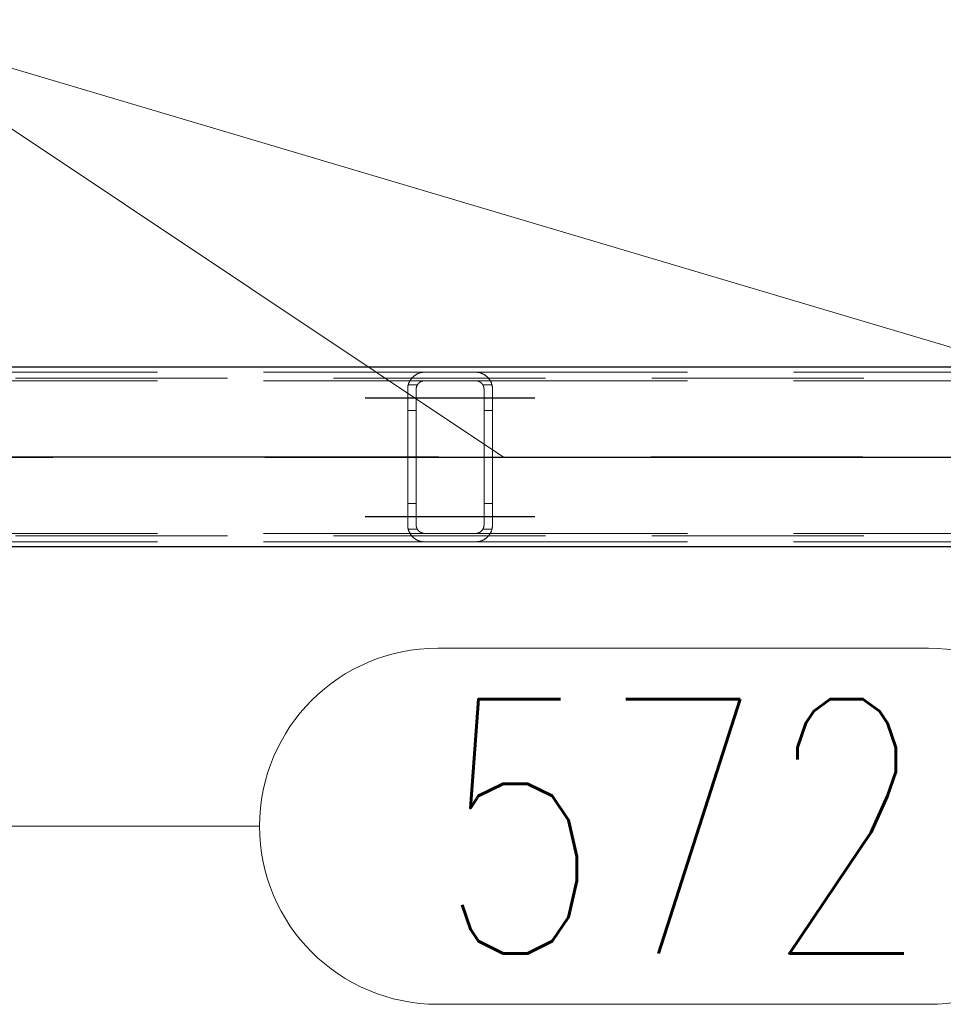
# Model space of a CAD drawing. Header units: millimetres. Extents: x -851 to 2, y 9346 to 10016.
# Tile 326 of 505: x -310 to -299, y 9387 to 9399. Entities that reach past the tile are written whole.
import ezdxf

# ---------------------------------------------------------------- set-up
doc = ezdxf.new("R2010")
doc.units = ezdxf.units.MM
doc.header["$LTSCALE"] = 10
doc.linetypes.add('HIDDEN', pattern=[0.375, 0.25, -0.125])
doc.linetypes.add('MITTE', pattern=[2, 1.25, -0.25, 0.25, -0.25])
for name, color, linetype, lineweight in [('PS_Hidden', 2, 'HIDDEN', 9), ('PS_Pos', 1, 'Continuous', 15), ('PS_Shape', 161, 'Continuous', 30), ('PS_SOLID', 7, 'Continuous', 30)]:
    doc.layers.add(name, color=color, linetype=linetype, lineweight=lineweight)
doc.layers.add('PS_Mid', color=5, linetype='MITTE')
doc.styles.add('simplex', font='simplex.shx', dxfattribs={"width": 0.75})

# ---------------------------------------------------------------- blocks, each defined once
blk = doc.blocks.new('*X976')
at = {"layer": 'PS_Hidden', "color": 2, "linetype": 'HIDDEN'}
for p, q in [((-187.116, 9394.594), (-423.956, 9394.594)), ((-314.192, 9394.664), (-304.792, 9394.664)), ((-314.192, 9394.564), (-304.792, 9394.564)), ((-304.974, 9394.547), (-304.972, 9394.551)), ((-304.972, 9394.551), (-304.97, 9394.555)), ((-304.97, 9394.555), (-304.968, 9394.559)), ((-304.968, 9394.559), (-304.966, 9394.563)), ((-304.966, 9394.563), (-304.963, 9394.567)), ((-304.963, 9394.567), (-304.961, 9394.571)), ((-304.961, 9394.571), (-304.958, 9394.575)), ((-304.958, 9394.575), (-304.956, 9394.579)), ((-304.956, 9394.579), (-304.953, 9394.582)), ((-304.953, 9394.582), (-304.95, 9394.586)), ((-304.95, 9394.586), (-304.948, 9394.59)), ((-304.948, 9394.59), (-304.945, 9394.593)), ((-304.945, 9394.593), (-304.942, 9394.596)), ((-304.942, 9394.596), (-304.939, 9394.6)), ((-304.939, 9394.6), (-304.936, 9394.603)), ((-304.936, 9394.603), (-304.933, 9394.606)), ((-304.933, 9394.606), (-304.929, 9394.609)), ((-304.929, 9394.609), (-304.926, 9394.612)), ((-304.926, 9394.612), (-304.923, 9394.615)), ((-304.923, 9394.615), (-304.92, 9394.618)), ((-304.92, 9394.618), (-304.916, 9394.621)), ((-304.916, 9394.621), (-304.913, 9394.623)), ((-304.913, 9394.623), (-304.909, 9394.626)), ((-304.909, 9394.626), (-304.905, 9394.629)), ((-304.905, 9394.629), (-304.901, 9394.631)), ((-304.901, 9394.631), (-304.897, 9394.634)), ((-304.897, 9394.634), (-304.893, 9394.637)), ((-304.893, 9394.637), (-304.888, 9394.639)), ((-304.888, 9394.639), (-304.883, 9394.642)), ((-304.883, 9394.642), (-304.879, 9394.644)), ((-304.879, 9394.644), (-304.874, 9394.646)), ((-304.874, 9394.646), (-304.869, 9394.648)), ((-304.869, 9394.648), (-304.864, 9394.65)), ((-304.864, 9394.65), (-304.858, 9394.652)), ((-304.858, 9394.652), (-304.853, 9394.654)), ((-304.853, 9394.654), (-304.847, 9394.656)), ((-304.847, 9394.656), (-304.842, 9394.657)), ((-304.844, 9394.549), (-304.847, 9394.548)), ((-304.842, 9394.55), (-304.844, 9394.549)), ((-304.842, 9394.657), (-304.835, 9394.659)), ((-304.84, 9394.552), (-304.842, 9394.55)), ((-304.837, 9394.553), (-304.84, 9394.552)), ((-304.835, 9394.554), (-304.837, 9394.553)), ((-304.835, 9394.659), (-304.829, 9394.66)), ((-304.832, 9394.555), (-304.835, 9394.554)), ((-304.829, 9394.557), (-304.832, 9394.555)), ((-304.829, 9394.66), (-304.822, 9394.661)), ((-304.827, 9394.558), (-304.829, 9394.557)), ((-304.824, 9394.559), (-304.827, 9394.558)), ((-304.821, 9394.559), (-304.824, 9394.559)), ((-304.822, 9394.661), (-304.815, 9394.662)), ((-304.818, 9394.56), (-304.821, 9394.559)), ((-304.815, 9394.561), (-304.818, 9394.56)), ((-304.815, 9394.662), (-304.807, 9394.663)), ((-304.812, 9394.562), (-304.815, 9394.561)), ((-304.809, 9394.562), (-304.812, 9394.562)), ((-304.806, 9394.563), (-304.809, 9394.562)), ((-304.807, 9394.663), (-304.8, 9394.663)), ((-304.802, 9394.563), (-304.806, 9394.563)), ((-304.799, 9394.563), (-304.802, 9394.563)), ((-304.8, 9394.663), (-304.792, 9394.664)), ((-304.796, 9394.564), (-304.799, 9394.563)), ((-304.792, 9394.564), (-304.796, 9394.564)), ((-304.792, 9394.664), (-304.192, 9394.664)), ((-304.192, 9394.564), (-304.792, 9394.564)), ((-304.192, 9394.664), (-294.792, 9394.664)), ((-304.192, 9394.664), (-304.185, 9394.663)), ((-304.192, 9394.564), (-294.792, 9394.564)), ((-304.189, 9394.564), (-304.192, 9394.564)), ((-304.186, 9394.563), (-304.189, 9394.564)), ((-304.183, 9394.563), (-304.186, 9394.563)), ((-304.185, 9394.663), (-304.178, 9394.663)), ((-304.179, 9394.563), (-304.183, 9394.563)), ((-304.176, 9394.562), (-304.179, 9394.563)), ((-304.178, 9394.663), (-304.171, 9394.662)), ((-304.173, 9394.562), (-304.176, 9394.562)), ((-304.169, 9394.561), (-304.173, 9394.562)), ((-304.171, 9394.662), (-304.164, 9394.661)), ((-304.166, 9394.56), (-304.169, 9394.561)), ((-304.163, 9394.559), (-304.166, 9394.56)), ((-304.164, 9394.661), (-304.157, 9394.66)), ((-304.16, 9394.558), (-304.163, 9394.559)), ((-304.157, 9394.557), (-304.16, 9394.558)), ((-304.157, 9394.66), (-304.15, 9394.659)), ((-304.155, 9394.556), (-304.157, 9394.557)), ((-304.152, 9394.555), (-304.155, 9394.556)), ((-304.149, 9394.554), (-304.152, 9394.555)), ((-304.15, 9394.659), (-304.143, 9394.657)), ((-304.147, 9394.553), (-304.149, 9394.554)), ((-304.144, 9394.551), (-304.147, 9394.553)), ((-304.142, 9394.55), (-304.144, 9394.551)), ((-304.143, 9394.657), (-304.137, 9394.656)), ((-304.139, 9394.548), (-304.142, 9394.55)), ((-304.137, 9394.656), (-304.131, 9394.654)), ((-304.131, 9394.654), (-304.126, 9394.652)), ((-304.126, 9394.652), (-304.121, 9394.65)), ((-304.121, 9394.65), (-304.116, 9394.648)), ((-304.116, 9394.648), (-304.111, 9394.646)), ((-304.111, 9394.646), (-304.106, 9394.644)), ((-304.106, 9394.644), (-304.101, 9394.641)), ((-304.101, 9394.641), (-304.096, 9394.639)), ((-304.096, 9394.639), (-304.092, 9394.636)), ((-304.092, 9394.636), (-304.087, 9394.634)), ((-304.087, 9394.634), (-304.083, 9394.631)), ((-304.083, 9394.631), (-304.079, 9394.628)), ((-304.079, 9394.628), (-304.075, 9394.625)), ((-304.075, 9394.625), (-304.071, 9394.622)), ((-304.071, 9394.622), (-304.067, 9394.619)), ((-304.067, 9394.619), (-304.063, 9394.616)), ((-304.063, 9394.616), (-304.06, 9394.613)), ((-304.06, 9394.613), (-304.056, 9394.61)), ((-304.056, 9394.61), (-304.053, 9394.607)), ((-304.053, 9394.607), (-304.05, 9394.604)), ((-304.05, 9394.604), (-304.047, 9394.601)), ((-304.047, 9394.601), (-304.044, 9394.598)), ((-304.044, 9394.598), (-304.041, 9394.595)), ((-304.041, 9394.595), (-304.038, 9394.591)), ((-304.038, 9394.591), (-304.036, 9394.588)), ((-304.036, 9394.588), (-304.033, 9394.584)), ((-304.033, 9394.584), (-304.03, 9394.581)), ((-304.03, 9394.581), (-304.028, 9394.577)), ((-304.028, 9394.577), (-304.025, 9394.573)), ((-304.025, 9394.573), (-304.023, 9394.569)), ((-304.023, 9394.569), (-304.02, 9394.566)), ((-304.02, 9394.566), (-304.018, 9394.562)), ((-304.018, 9394.562), (-304.016, 9394.558)), ((-304.016, 9394.558), (-304.014, 9394.554)), ((-304.014, 9394.554), (-304.012, 9394.549)), ((-304.012, 9394.549), (-304.01, 9394.545)), ((-304.992, 9394.478), (-304.991, 9394.483)), ((-304.992, 9394.473), (-304.992, 9394.478)), ((-304.992, 9394.468), (-304.992, 9394.473)), ((-304.992, 9394.464), (-304.992, 9394.468)), ((-304.992, 9392.864), (-304.992, 9394.464)), ((-304.991, 9394.488), (-304.99, 9394.493)), ((-304.991, 9394.483), (-304.991, 9394.488)), ((-304.99, 9394.493), (-304.989, 9394.497)), ((-304.989, 9394.502), (-304.988, 9394.507)), ((-304.989, 9394.497), (-304.989, 9394.502)), ((-304.988, 9394.507), (-304.987, 9394.511)), ((-304.987, 9394.511), (-304.985, 9394.516)), ((-304.879, 9394.514), (-304.986, 9394.514)), ((-304.985, 9394.516), (-304.984, 9394.521)), ((-304.984, 9394.521), (-304.983, 9394.525)), ((-304.983, 9394.525), (-304.981, 9394.53)), ((-304.981, 9394.53), (-304.98, 9394.534)), ((-304.98, 9394.534), (-304.978, 9394.538)), ((-304.978, 9394.538), (-304.976, 9394.543)), ((-304.976, 9394.543), (-304.974, 9394.547)), ((-304.891, 9394.477), (-304.892, 9394.475)), ((-304.892, 9394.475), (-304.892, 9394.472)), ((-304.892, 9394.472), (-304.892, 9394.47)), ((-304.892, 9394.47), (-304.892, 9394.468)), ((-304.892, 9394.468), (-304.892, 9394.466)), ((-304.892, 9394.466), (-304.892, 9394.464)), ((-304.892, 9394.464), (-304.892, 9394.464)), ((-304.892, 9394.464), (-304.892, 9392.864)), ((-304.89, 9394.484), (-304.891, 9394.481)), ((-304.891, 9394.481), (-304.891, 9394.479)), ((-304.891, 9394.479), (-304.891, 9394.477)), ((-304.889, 9394.488), (-304.89, 9394.486)), ((-304.89, 9394.486), (-304.89, 9394.484)), ((-304.888, 9394.492), (-304.889, 9394.49)), ((-304.889, 9394.49), (-304.889, 9394.488)), ((-304.887, 9394.495), (-304.888, 9394.492)), ((-304.886, 9394.499), (-304.887, 9394.497)), ((-304.887, 9394.497), (-304.887, 9394.495)), ((-304.885, 9394.501), (-304.886, 9394.499)), ((-304.884, 9394.503), (-304.885, 9394.501)), ((-304.883, 9394.505), (-304.884, 9394.503)), ((-304.882, 9394.507), (-304.883, 9394.505)), ((-304.881, 9394.509), (-304.882, 9394.507)), ((-304.88, 9394.511), (-304.881, 9394.509)), ((-304.879, 9394.513), (-304.88, 9394.511)), ((-304.878, 9394.515), (-304.879, 9394.513)), ((-304.877, 9394.517), (-304.878, 9394.515)), ((-304.875, 9394.519), (-304.877, 9394.517)), ((-304.874, 9394.521), (-304.875, 9394.519)), ((-304.873, 9394.523), (-304.874, 9394.521)), ((-304.871, 9394.525), (-304.873, 9394.523)), ((-304.87, 9394.527), (-304.871, 9394.525)), ((-304.868, 9394.529), (-304.87, 9394.527)), ((-304.867, 9394.53), (-304.868, 9394.529)), ((-304.865, 9394.532), (-304.867, 9394.53)), ((-304.864, 9394.534), (-304.865, 9394.532)), ((-304.862, 9394.535), (-304.864, 9394.534)), ((-304.86, 9394.537), (-304.862, 9394.535)), ((-304.858, 9394.539), (-304.86, 9394.537)), ((-304.857, 9394.54), (-304.858, 9394.539)), ((-304.855, 9394.542), (-304.857, 9394.54)), ((-304.853, 9394.543), (-304.855, 9394.542)), ((-304.851, 9394.545), (-304.853, 9394.543)), ((-304.849, 9394.546), (-304.851, 9394.545)), ((-304.847, 9394.548), (-304.849, 9394.546)), ((-304.137, 9394.547), (-304.139, 9394.548)), ((-304.135, 9394.545), (-304.137, 9394.547)), ((-304.133, 9394.544), (-304.135, 9394.545)), ((-304.131, 9394.542), (-304.133, 9394.544)), ((-304.129, 9394.54), (-304.131, 9394.542)), ((-304.127, 9394.539), (-304.129, 9394.54)), ((-304.125, 9394.537), (-304.127, 9394.539)), ((-304.123, 9394.536), (-304.125, 9394.537)), ((-304.121, 9394.534), (-304.123, 9394.536)), ((-304.12, 9394.532), (-304.121, 9394.534)), ((-304.118, 9394.531), (-304.12, 9394.532)), ((-304.117, 9394.529), (-304.118, 9394.531)), ((-304.115, 9394.527), (-304.117, 9394.529)), ((-304.114, 9394.525), (-304.115, 9394.527)), ((-304.112, 9394.524), (-304.114, 9394.525)), ((-304.111, 9394.522), (-304.112, 9394.524)), ((-304.11, 9394.52), (-304.111, 9394.522)), ((-304.108, 9394.518), (-304.11, 9394.52)), ((-304.107, 9394.516), (-304.108, 9394.518)), ((-304.106, 9394.514), (-304.107, 9394.516)), ((-304.105, 9394.512), (-304.106, 9394.514)), ((-303.999, 9394.514), (-304.106, 9394.514)), ((-304.104, 9394.51), (-304.105, 9394.512)), ((-304.103, 9394.508), (-304.104, 9394.51)), ((-304.102, 9394.506), (-304.103, 9394.508)), ((-304.101, 9394.504), (-304.102, 9394.506)), ((-304.1, 9394.502), (-304.101, 9394.504)), ((-304.099, 9394.5), (-304.1, 9394.502)), ((-304.098, 9394.498), (-304.099, 9394.5)), ((-304.098, 9394.496), (-304.098, 9394.498)), ((-304.097, 9394.493), (-304.098, 9394.496)), ((-304.096, 9394.491), (-304.097, 9394.493)), ((-304.096, 9394.489), (-304.096, 9394.491)), ((-304.095, 9394.487), (-304.096, 9394.489)), ((-304.095, 9394.485), (-304.095, 9394.487)), ((-304.094, 9394.483), (-304.095, 9394.485)), ((-304.094, 9394.481), (-304.094, 9394.483)), ((-304.094, 9394.478), (-304.094, 9394.481)), ((-304.093, 9394.476), (-304.094, 9394.478)), ((-304.093, 9394.474), (-304.093, 9394.476)), ((-304.093, 9394.472), (-304.093, 9394.474)), ((-304.093, 9394.47), (-304.093, 9394.472)), ((-304.092, 9394.468), (-304.093, 9394.47)), ((-304.092, 9394.466), (-304.092, 9394.468)), ((-304.092, 9394.464), (-304.092, 9394.466)), ((-304.092, 9392.864), (-304.092, 9394.464)), ((-304.01, 9394.545), (-304.008, 9394.541)), ((-304.008, 9394.541), (-304.006, 9394.537)), ((-304.006, 9394.537), (-304.005, 9394.532)), ((-304.005, 9394.532), (-304.003, 9394.528)), ((-304.003, 9394.528), (-304.002, 9394.524)), ((-304.002, 9394.524), (-304, 9394.519)), ((-304, 9394.519), (-303.999, 9394.515)), ((-303.999, 9394.515), (-303.998, 9394.51)), ((-303.998, 9394.51), (-303.997, 9394.505)), ((-303.997, 9394.505), (-303.996, 9394.501)), ((-303.996, 9394.501), (-303.995, 9394.496)), ((-303.995, 9394.496), (-303.994, 9394.492)), ((-303.994, 9394.492), (-303.994, 9394.487)), ((-303.994, 9394.487), (-303.993, 9394.482)), ((-303.993, 9394.482), (-303.993, 9394.478)), ((-303.993, 9394.478), (-303.993, 9394.473)), ((-303.993, 9394.473), (-303.992, 9394.468)), ((-303.992, 9394.468), (-303.992, 9394.464)), ((-303.992, 9394.464), (-303.992, 9394.464)), ((-303.992, 9394.464), (-303.992, 9392.864)), ((-304.892, 9394.214), (-304.992, 9394.214)), ((-303.992, 9394.214), (-304.092, 9394.214)), ((-304.892, 9393.114), (-304.992, 9393.114)), ((-303.992, 9393.114), (-304.092, 9393.114)), ((-304.992, 9392.859), (-304.992, 9392.864)), ((-304.992, 9392.854), (-304.992, 9392.859)), ((-304.992, 9392.849), (-304.992, 9392.854)), ((-304.991, 9392.844), (-304.992, 9392.849)), ((-304.991, 9392.839), (-304.991, 9392.844)), ((-304.99, 9392.835), (-304.991, 9392.839)), ((-304.989, 9392.83), (-304.99, 9392.835)), ((-304.989, 9392.825), (-304.989, 9392.83)), ((-304.988, 9392.82), (-304.989, 9392.825)), ((-304.987, 9392.816), (-304.988, 9392.82)), ((-304.985, 9392.811), (-304.987, 9392.816)), ((-304.879, 9392.814), (-304.986, 9392.814)), ((-304.984, 9392.807), (-304.985, 9392.811)), ((-304.892, 9392.864), (-304.892, 9392.861)), ((-304.892, 9392.861), (-304.892, 9392.859)), ((-304.892, 9392.859), (-304.892, 9392.857)), ((-304.892, 9392.857), (-304.892, 9392.855)), ((-304.892, 9392.855), (-304.892, 9392.852)), ((-304.892, 9392.852), (-304.891, 9392.85)), ((-304.891, 9392.85), (-304.891, 9392.848)), ((-304.891, 9392.848), (-304.891, 9392.846)), ((-304.891, 9392.846), (-304.89, 9392.844)), ((-304.89, 9392.844), (-304.89, 9392.841)), ((-304.89, 9392.841), (-304.889, 9392.839)), ((-304.889, 9392.839), (-304.889, 9392.837)), ((-304.889, 9392.837), (-304.888, 9392.835)), ((-304.888, 9392.835), (-304.887, 9392.833)), ((-304.887, 9392.833), (-304.887, 9392.83)), ((-304.887, 9392.83), (-304.886, 9392.828)), ((-304.886, 9392.828), (-304.885, 9392.826)), ((-304.885, 9392.826), (-304.884, 9392.824)), ((-304.884, 9392.824), (-304.883, 9392.822)), ((-304.883, 9392.822), (-304.882, 9392.82)), ((-304.882, 9392.82), (-304.881, 9392.818)), ((-304.881, 9392.818), (-304.88, 9392.816)), ((-304.88, 9392.816), (-304.879, 9392.814)), ((-304.879, 9392.814), (-304.878, 9392.812)), ((-304.878, 9392.812), (-304.877, 9392.81)), ((-304.877, 9392.81), (-304.875, 9392.808)), ((-304.875, 9392.808), (-304.874, 9392.806)), ((-304.111, 9392.805), (-304.11, 9392.807)), ((-304.11, 9392.807), (-304.108, 9392.809)), ((-304.108, 9392.809), (-304.107, 9392.811)), ((-304.107, 9392.811), (-304.106, 9392.813)), ((-304.106, 9392.813), (-304.105, 9392.815)), ((-303.999, 9392.814), (-304.106, 9392.814)), ((-304.105, 9392.815), (-304.104, 9392.817)), ((-304.104, 9392.817), (-304.103, 9392.819)), ((-304.103, 9392.819), (-304.102, 9392.821)), ((-304.102, 9392.821), (-304.101, 9392.823)), ((-304.101, 9392.823), (-304.1, 9392.825)), ((-304.1, 9392.825), (-304.099, 9392.827)), ((-304.099, 9392.827), (-304.098, 9392.829)), ((-304.098, 9392.832), (-304.097, 9392.834)), ((-304.098, 9392.829), (-304.098, 9392.832)), ((-304.097, 9392.834), (-304.096, 9392.836)), ((-304.096, 9392.838), (-304.095, 9392.84)), ((-304.096, 9392.836), (-304.096, 9392.838)), ((-304.095, 9392.842), (-304.094, 9392.844)), ((-304.095, 9392.84), (-304.095, 9392.842)), ((-304.094, 9392.849), (-304.093, 9392.851)), ((-304.094, 9392.847), (-304.094, 9392.849)), ((-304.094, 9392.844), (-304.094, 9392.847)), ((-304.093, 9392.857), (-304.092, 9392.859)), ((-304.093, 9392.855), (-304.093, 9392.857)), ((-304.093, 9392.853), (-304.093, 9392.855)), ((-304.093, 9392.851), (-304.093, 9392.853)), ((-304.092, 9392.861), (-304.092, 9392.864)), ((-304.092, 9392.859), (-304.092, 9392.861)), ((-304, 9392.808), (-304.002, 9392.804)), ((-303.999, 9392.813), (-304, 9392.808)), ((-303.998, 9392.817), (-303.999, 9392.813)), ((-303.997, 9392.822), (-303.998, 9392.817)), ((-303.996, 9392.826), (-303.997, 9392.822)), ((-303.995, 9392.831), (-303.996, 9392.826)), ((-303.994, 9392.836), (-303.995, 9392.831)), ((-303.993, 9392.845), (-303.994, 9392.84)), ((-303.994, 9392.84), (-303.994, 9392.836)), ((-303.992, 9392.859), (-303.993, 9392.854)), ((-303.993, 9392.854), (-303.993, 9392.85)), ((-303.993, 9392.85), (-303.993, 9392.845)), ((-303.992, 9392.864), (-303.992, 9392.859)), ((-187.116, 9392.734), (-423.956, 9392.734)), ((-314.192, 9392.764), (-304.792, 9392.764)), ((-304.983, 9392.802), (-304.984, 9392.807)), ((-304.981, 9392.798), (-304.983, 9392.802)), ((-304.98, 9392.793), (-304.981, 9392.798)), ((-304.978, 9392.789), (-304.98, 9392.793)), ((-304.976, 9392.784), (-304.978, 9392.789)), ((-304.974, 9392.78), (-304.976, 9392.784)), ((-304.972, 9392.776), (-304.974, 9392.78)), ((-304.97, 9392.772), (-304.972, 9392.776)), ((-304.968, 9392.768), (-304.97, 9392.772)), ((-304.966, 9392.764), (-304.968, 9392.768)), ((-304.963, 9392.76), (-304.966, 9392.764)), ((-304.961, 9392.756), (-304.963, 9392.76)), ((-304.958, 9392.752), (-304.961, 9392.756)), ((-304.956, 9392.748), (-304.958, 9392.752)), ((-304.953, 9392.745), (-304.956, 9392.748)), ((-304.95, 9392.741), (-304.953, 9392.745)), ((-304.948, 9392.738), (-304.95, 9392.741)), ((-304.945, 9392.734), (-304.948, 9392.738)), ((-304.942, 9392.731), (-304.945, 9392.734)), ((-304.939, 9392.727), (-304.942, 9392.731)), ((-304.936, 9392.724), (-304.939, 9392.727)), ((-304.933, 9392.721), (-304.936, 9392.724)), ((-304.929, 9392.718), (-304.933, 9392.721)), ((-304.926, 9392.715), (-304.929, 9392.718)), ((-304.923, 9392.712), (-304.926, 9392.715)), ((-304.92, 9392.709), (-304.923, 9392.712)), ((-304.916, 9392.706), (-304.92, 9392.709)), ((-304.913, 9392.704), (-304.916, 9392.706)), ((-304.909, 9392.701), (-304.913, 9392.704)), ((-304.905, 9392.698), (-304.909, 9392.701)), ((-304.901, 9392.696), (-304.905, 9392.698)), ((-304.897, 9392.693), (-304.901, 9392.696)), ((-304.893, 9392.691), (-304.897, 9392.693)), ((-304.874, 9392.806), (-304.873, 9392.804)), ((-304.873, 9392.804), (-304.871, 9392.802)), ((-304.871, 9392.802), (-304.87, 9392.8)), ((-304.87, 9392.8), (-304.868, 9392.799)), ((-304.868, 9392.799), (-304.867, 9392.797)), ((-304.867, 9392.797), (-304.865, 9392.795)), ((-304.865, 9392.795), (-304.864, 9392.793)), ((-304.864, 9392.793), (-304.862, 9392.792)), ((-304.862, 9392.792), (-304.86, 9392.79)), ((-304.86, 9392.79), (-304.858, 9392.789)), ((-304.858, 9392.789), (-304.857, 9392.787)), ((-304.857, 9392.787), (-304.855, 9392.785)), ((-304.855, 9392.785), (-304.853, 9392.784)), ((-304.853, 9392.784), (-304.851, 9392.782)), ((-304.851, 9392.782), (-304.849, 9392.781)), ((-304.849, 9392.781), (-304.847, 9392.78)), ((-304.847, 9392.78), (-304.844, 9392.778)), ((-304.844, 9392.778), (-304.842, 9392.777)), ((-304.842, 9392.777), (-304.84, 9392.775)), ((-304.84, 9392.775), (-304.837, 9392.774)), ((-304.837, 9392.774), (-304.835, 9392.773)), ((-304.835, 9392.773), (-304.832, 9392.772)), ((-304.832, 9392.772), (-304.829, 9392.771)), ((-304.829, 9392.771), (-304.827, 9392.77)), ((-304.827, 9392.77), (-304.824, 9392.769)), ((-304.824, 9392.769), (-304.821, 9392.768)), ((-304.821, 9392.768), (-304.818, 9392.767)), ((-304.818, 9392.767), (-304.815, 9392.766)), ((-304.815, 9392.766), (-304.812, 9392.765)), ((-304.812, 9392.765), (-304.809, 9392.765)), ((-304.809, 9392.765), (-304.806, 9392.764)), ((-304.806, 9392.764), (-304.802, 9392.764)), ((-304.802, 9392.764), (-304.799, 9392.764)), ((-304.799, 9392.764), (-304.796, 9392.764)), ((-304.796, 9392.764), (-304.792, 9392.764)), ((-304.792, 9392.764), (-304.192, 9392.764)), ((-304.192, 9392.764), (-294.792, 9392.764)), ((-304.192, 9392.764), (-304.189, 9392.764)), ((-304.189, 9392.764), (-304.186, 9392.764)), ((-304.186, 9392.764), (-304.183, 9392.764)), ((-304.183, 9392.764), (-304.179, 9392.764)), ((-304.179, 9392.764), (-304.176, 9392.765)), ((-304.176, 9392.765), (-304.173, 9392.766)), ((-304.173, 9392.766), (-304.169, 9392.766)), ((-304.169, 9392.766), (-304.166, 9392.767)), ((-304.166, 9392.767), (-304.163, 9392.768)), ((-304.163, 9392.768), (-304.16, 9392.769)), ((-304.16, 9392.769), (-304.157, 9392.77)), ((-304.157, 9392.77), (-304.155, 9392.771)), ((-304.155, 9392.771), (-304.152, 9392.772)), ((-304.152, 9392.772), (-304.149, 9392.773)), ((-304.149, 9392.773), (-304.147, 9392.775)), ((-304.147, 9392.775), (-304.144, 9392.776)), ((-304.144, 9392.776), (-304.142, 9392.777)), ((-304.142, 9392.777), (-304.139, 9392.779)), ((-304.139, 9392.779), (-304.137, 9392.78)), ((-304.137, 9392.78), (-304.135, 9392.782)), ((-304.135, 9392.782), (-304.133, 9392.783)), ((-304.133, 9392.783), (-304.131, 9392.785)), ((-304.131, 9392.785), (-304.129, 9392.787)), ((-304.129, 9392.787), (-304.127, 9392.788)), ((-304.127, 9392.788), (-304.125, 9392.79)), ((-304.125, 9392.79), (-304.123, 9392.792)), ((-304.123, 9392.792), (-304.121, 9392.793)), ((-304.121, 9392.793), (-304.12, 9392.795)), ((-304.12, 9392.795), (-304.118, 9392.797)), ((-304.118, 9392.797), (-304.117, 9392.798)), ((-304.117, 9392.798), (-304.115, 9392.8)), ((-304.115, 9392.8), (-304.114, 9392.802)), ((-304.114, 9392.802), (-304.112, 9392.804)), ((-304.112, 9392.804), (-304.111, 9392.805)), ((-304.092, 9392.691), (-304.096, 9392.688)), ((-304.087, 9392.694), (-304.092, 9392.691)), ((-304.083, 9392.696), (-304.087, 9392.694)), ((-304.079, 9392.699), (-304.083, 9392.696)), ((-304.075, 9392.702), (-304.079, 9392.699)), ((-304.071, 9392.705), (-304.075, 9392.702)), ((-304.067, 9392.708), (-304.071, 9392.705)), ((-304.063, 9392.711), (-304.067, 9392.708)), ((-304.06, 9392.714), (-304.063, 9392.711)), ((-304.056, 9392.717), (-304.06, 9392.714)), ((-304.053, 9392.72), (-304.056, 9392.717)), ((-304.05, 9392.723), (-304.053, 9392.72)), ((-304.047, 9392.726), (-304.05, 9392.723)), ((-304.044, 9392.729), (-304.047, 9392.726)), ((-304.041, 9392.733), (-304.044, 9392.729)), ((-304.038, 9392.736), (-304.041, 9392.733)), ((-304.036, 9392.739), (-304.038, 9392.736)), ((-304.033, 9392.743), (-304.036, 9392.739)), ((-304.03, 9392.747), (-304.033, 9392.743)), ((-304.028, 9392.75), (-304.03, 9392.747)), ((-304.025, 9392.754), (-304.028, 9392.75)), ((-304.023, 9392.758), (-304.025, 9392.754)), ((-304.02, 9392.762), (-304.023, 9392.758)), ((-304.018, 9392.766), (-304.02, 9392.762)), ((-304.016, 9392.77), (-304.018, 9392.766)), ((-304.014, 9392.774), (-304.016, 9392.77)), ((-304.012, 9392.778), (-304.014, 9392.774)), ((-304.01, 9392.782), (-304.012, 9392.778)), ((-304.008, 9392.786), (-304.01, 9392.782)), ((-304.006, 9392.79), (-304.008, 9392.786)), ((-304.005, 9392.795), (-304.006, 9392.79)), ((-304.003, 9392.799), (-304.005, 9392.795)), ((-304.002, 9392.804), (-304.003, 9392.799)), ((-314.192, 9392.664), (-304.792, 9392.664)), ((-304.888, 9392.688), (-304.893, 9392.691)), ((-304.883, 9392.686), (-304.888, 9392.688)), ((-304.879, 9392.683), (-304.883, 9392.686)), ((-304.874, 9392.681), (-304.879, 9392.683)), ((-304.869, 9392.679), (-304.874, 9392.681)), ((-304.864, 9392.677), (-304.869, 9392.679)), ((-304.858, 9392.675), (-304.864, 9392.677)), ((-304.853, 9392.673), (-304.858, 9392.675)), ((-304.847, 9392.671), (-304.853, 9392.673)), ((-304.842, 9392.67), (-304.847, 9392.671)), ((-304.835, 9392.668), (-304.842, 9392.67)), ((-304.829, 9392.667), (-304.835, 9392.668)), ((-304.822, 9392.666), (-304.829, 9392.667)), ((-304.815, 9392.665), (-304.822, 9392.666)), ((-304.807, 9392.664), (-304.815, 9392.665)), ((-304.8, 9392.664), (-304.807, 9392.664)), ((-304.792, 9392.664), (-304.8, 9392.664)), ((-304.192, 9392.664), (-304.792, 9392.664)), ((-304.192, 9392.664), (-294.792, 9392.664)), ((-304.185, 9392.664), (-304.192, 9392.664)), ((-304.178, 9392.664), (-304.185, 9392.664)), ((-304.171, 9392.665), (-304.178, 9392.664)), ((-304.164, 9392.666), (-304.171, 9392.665)), ((-304.157, 9392.667), (-304.164, 9392.666)), ((-304.15, 9392.668), (-304.157, 9392.667)), ((-304.143, 9392.67), (-304.15, 9392.668)), ((-304.137, 9392.671), (-304.143, 9392.67)), ((-304.131, 9392.673), (-304.137, 9392.671)), ((-304.126, 9392.675), (-304.131, 9392.673)), ((-304.121, 9392.677), (-304.126, 9392.675)), ((-304.116, 9392.679), (-304.121, 9392.677)), ((-304.111, 9392.681), (-304.116, 9392.679)), ((-304.106, 9392.683), (-304.111, 9392.681)), ((-304.101, 9392.686), (-304.106, 9392.683)), ((-304.096, 9392.688), (-304.101, 9392.686))]:
    blk.add_line(p, q, dxfattribs=at)
at = {"layer": 'PS_Mid', "color": 5, "linetype": 'MITTE'}
for p, q in [((-305.492, 9394.364), (-304.392, 9394.364)), ((-305.492, 9394.364), (-304.392, 9394.364)), ((-304.592, 9394.364), (-303.492, 9394.364)), ((-304.592, 9394.364), (-303.492, 9394.364)), ((-184.627, 9393.664), (-426.445, 9393.664)), ((-346.677, 9393.664), (-282.308, 9393.664)), ((-304.492, 9393.664), (-304.492, 9393.664)), ((-305.492, 9392.964), (-304.392, 9392.964)), ((-305.492, 9392.964), (-304.392, 9392.964)), ((-304.592, 9392.964), (-303.492, 9392.964)), ((-304.592, 9392.964), (-303.492, 9392.964))]:
    blk.add_line(p, q, dxfattribs=at)
at = {"layer": 'PS_SOLID', "color": 7, "linetype": 'Continuous'}
for p, q in [((-187.116, 9394.724), (-423.956, 9394.724)), ((-187.116, 9392.604), (-423.956, 9392.604))]:
    blk.add_line(p, q, dxfattribs=at)
blk = doc.blocks.new('*X993')
at = {"color": 1}
for p, q in [((-304.639, 9391.41), (-298.854, 9391.41)), ((-311.739, 9389.31), (-306.739, 9389.31)), ((-304.639, 9387.21), (-298.854, 9387.21))]:
    blk.add_line(p, q, dxfattribs=at)
for centre, start, end in [((-304.639, 9389.31), 90, 270), ((-298.854, 9389.31), 270, 90)]:
    blk.add_arc(centre, 2.1, start, end, dxfattribs=at)
at = {"color": 30, "style": 'simplex', "width": 0.75}
blk.add_text('572', height=3, dxfattribs=at).set_placement((-304.639, 9387.81))
blk = doc.blocks.new('*X1506')
at = {"color": 1}
blk.add_line((-303.863, 9393.664), (-311.592, 9398.822), dxfattribs=at)
blk = doc.blocks.new('*X1507')
at = {"color": 1}
blk.add_line((-294.228, 9393.664), (-311.592, 9398.822), dxfattribs=at)

msp = doc.modelspace()

# ---------------------------------------------------------------- block references
at = {"layer": 'PS_Pos'}
for name in ['*X1506', '*X1507', '*X993']:
    msp.add_blockref(name, (0, 0), dxfattribs=at)
at = {"layer": 'PS_Shape', "color": 31}
msp.add_blockref('*X976', (0, 0), dxfattribs=at)

doc.saveas('drawing.dxf')
